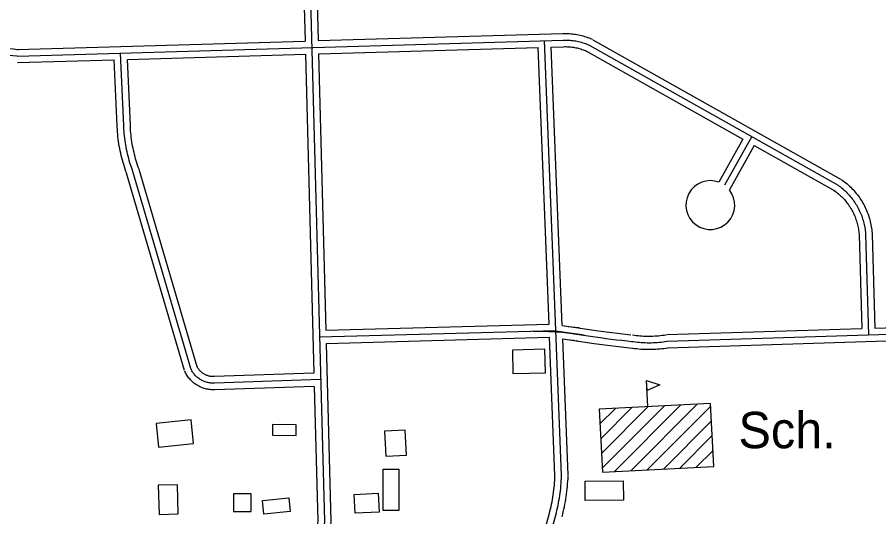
# Model space of a CAD drawing. Extents: x 3313442 to 3351311, y 721974 to 747360.
# Drawn here: x 3345646 to 3347612, y 728353 to 729492 of the extents above; entities that cross this region are included whole.
import ezdxf

# ---------------------------------------------------------------- set-up
doc = ezdxf.new("R2010")
doc.units = 0
for name, color, linetype in [('V-BLDG-IDEN', 7, 'Continuous'), ('V-BLDG-OTLN', 7, 'Continuous'), ('V-ROAD-CNTR', 7, 'Continuous')]:
    doc.layers.add(name, color=color, linetype=linetype)

msp = doc.modelspace()

# ---------------------------------------------------------------- linework, layer by layer
at = {"layer": 'V-BLDG-OTLN'}
for p, q in [((3347085.3, 728603.8), (3347082.2, 728663.7)), ((3346975.8, 728564.3), (3347011.4, 728599.9)), ((3346977.6, 728530.7), (3347048.7, 728601.8)), ((3346979.4, 728497.2), (3347086, 728603.8)), ((3346981.1, 728463.6), (3347123.3, 728605.8)), ((3347008.6, 728455.7), (3347160.6, 728607.7)), ((3347045.9, 728457.7), (3347197.9, 728609.7)), ((3347083.2, 728459.6), (3347228.5, 728604.9)), ((3347120.6, 728461.6), (3347230.3, 728571.3)), ((3347157.9, 728463.5), (3347232, 728537.7)), ((3347195.2, 728465.5), (3347233.8, 728504.1))]:
    msp.add_line(p, q, dxfattribs=at)
for points in [[(3346777.2, 728679.3), (3346851.3, 728681.1), (3346849.9, 728734.7), (3346775.9, 728732.9)], [(3347082.2, 728663.7), (3347112.7, 728653.7), (3347083.4, 728640.6)], [(3346974.1, 728597.9), (3346981.6, 728454.3), (3347235.7, 728467.6), (3347228.2, 728611.3)], [(3345963, 728565.2), (3345968.5, 728511.6), (3346048.5, 728519.8), (3346043, 728573.4)], [(3346228.8, 728563.2), (3346228.6, 728538.4), (3346282.3, 728537.8), (3346282.5, 728562.7)], [(3346486.8, 728490.5), (3346534.1, 728492.8), (3346531.4, 728550.1), (3346484, 728547.9)], [(3346516.7, 728367.1), (3346480.8, 728367.2), (3346481.1, 728461.4), (3346516.9, 728461.3)], [(3346011.6, 728425.8), (3345967.7, 728424.6), (3345969.6, 728358.1), (3346013.4, 728359.2)], [(3346942.1, 728389.6), (3346941.6, 728433.8), (3347028.6, 728434.8), (3347029.1, 728390.6)], [(3346139.5, 728364.9), (3346179.5, 728364.7), (3346179.6, 728404.7), (3346139.6, 728404.9)], [(3346469.6, 728406.2), (3346471.6, 728363.4), (3346417, 728360.8), (3346414.9, 728403.6)], [(3346209, 728358.3), (3346205.8, 728389.6), (3346265.7, 728395.8), (3346268.9, 728364.4)]]:
    msp.add_lwpolyline(points, close=True, dxfattribs=at)
at = {"layer": 'V-ROAD-CNTR'}
for points in [[(3346296.4, 729672), (3346302.7, 729437.7)], [(3346311.4, 729672.4), (3346346.9, 728342.7), (3346340.7, 728280.9)], [(3346326.4, 729672.8), (3346332.6, 729438.6)], [(3345646.4, 729403.6), (3346891.7, 729439.9)], [(3346332.6, 729438.6), (3346891.3, 729454.9)], [(3346888.1, 728447.5), (3346849.1, 729438.6)], [(3346891.3, 729454.9), (3346894.7, 729455), (3346898.3, 729455), (3346901.9, 729454.9), (3346905.5, 729454.8), (3346909.1, 729454.5), (3346912.7, 729454.2), (3346916.2, 729453.8), (3346919.8, 729453.2), (3346923.3, 729452.6), (3346926.9, 729452), (3346930.4, 729451.2), (3346933.9, 729450.3), (3346937.4, 729449.4), (3346940.8, 729448.3), (3346944.2, 729447.2), (3346947.6, 729446), (3346951, 729444.7), (3346954.3, 729443.4), (3346957.6, 729441.9), (3346958.8, 729441.4)], [(3346891.7, 729439.9), (3346895, 729440), (3346898.2, 729440), (3346901.4, 729439.9), (3346904.6, 729439.8), (3346907.9, 729439.6), (3346911.1, 729439.3), (3346914.3, 729438.9), (3346917.5, 729438.4), (3346920.7, 729437.9), (3346923.8, 729437.3), (3346927, 729436.6), (3346930.1, 729435.8), (3346933.2, 729434.9), (3346936.3, 729434), (3346939.4, 729433), (3346942.4, 729431.9), (3346945.5, 729430.8), (3346948.4, 729429.6), (3346951.4, 729428.3), (3346952.5, 729427.7)], [(3346959.8, 729440.8), (3347526.3, 729122.1)], [(3345523.7, 729423.2), (3345532.9, 729421.3), (3345542.2, 729419.4), (3345551.5, 729417.6), (3345560.7, 729415.8), (3345570.1, 729414.2), (3345579.4, 729412.6), (3345588.7, 729411.1), (3345598, 729409.6), (3345607.4, 729408.3), (3345616.8, 729407), (3345626.1, 729405.8), (3345635.5, 729404.7), (3345644.9, 729403.7), (3345646.4, 729403.6)], [(3345526.8, 729437.9), (3345536, 729435.9), (3345545.1, 729434.1), (3345554.3, 729432.3), (3345563.4, 729430.6), (3345572.6, 729428.9), (3345581.8, 729427.4), (3345591, 729425.9), (3345600.2, 729424.5), (3345609.5, 729423.2), (3345618.7, 729421.9), (3345628, 729420.7), (3345637.2, 729419.6), (3345646.5, 729418.6), (3345647.9, 729418.5)], [(3345645.9, 729418.6), (3346302.7, 729437.7)], [(3346333.4, 729408.6), (3346834.7, 729423.2)], [(3346859.5, 728792.1), (3346834.7, 729423.2)], [(3346864.7, 729424.1), (3346892.2, 729424.9)], [(3346889.6, 728789.2), (3346864.7, 729424.1)], [(3346892.2, 729424.9), (3346895.2, 729425), (3346898.1, 729425), (3346901, 729424.9), (3346903.8, 729424.8), (3346906.7, 729424.6), (3346909.5, 729424.3), (3346912.3, 729424), (3346915.2, 729423.6), (3346918, 729423.1), (3346920.8, 729422.6), (3346923.6, 729422), (3346926.3, 729421.3), (3346929.1, 729420.5), (3346931.8, 729419.7), (3346934.6, 729418.8), (3346937.2, 729417.9), (3346939.9, 729416.8), (3346942.6, 729415.8), (3346945.2, 729414.6), (3346946.2, 729414.1)], [(3346952.5, 729427.7), (3347519, 729109)], [(3345889, 729245), (3345881.6, 729410.4)], [(3345897.3, 729395.9), (3346303.5, 729407.7)], [(3346303.5, 729407.7), (3346322.9, 728680)], [(3346333.4, 729408.6), (3346350.3, 728778.2)], [(3346945.1, 729414.7), (3347301.7, 729214)], [(3345646.8, 729388.6), (3345867.3, 729395)], [(3345874, 729244.4), (3345867.3, 729395)], [(3345904, 729245.7), (3345897.3, 729395.9)], [(3345895.7, 729135.3), (3345893.9, 729140.3), (3345892.1, 729145.4), (3345890.4, 729150.6), (3345888.8, 729155.8), (3345887.3, 729161), (3345885.8, 729166.3), (3345884.5, 729171.5), (3345883.2, 729176.8), (3345882, 729182.1), (3345880.8, 729187.4), (3345879.8, 729192.8), (3345878.8, 729198.1), (3345878, 729203.5), (3345877.2, 729208.9), (3345876.4, 729214.3), (3345875.8, 729219.7), (3345875.3, 729225.1), (3345874.8, 729230.5), (3345874.4, 729236), (3345874.1, 729241.4), (3345874, 729244.4)], [(3345909.8, 729140.3), (3345908, 729145.2), (3345906.3, 729150.2), (3345904.7, 729155.1), (3345903.2, 729160.1), (3345901.7, 729165.1), (3345900.3, 729170.1), (3345899, 729175.2), (3345897.8, 729180.2), (3345896.6, 729185.3), (3345895.5, 729190.4), (3345894.5, 729195.5), (3345893.6, 729200.7), (3345892.8, 729205.8), (3345892, 729211), (3345891.3, 729216.1), (3345890.7, 729221.3), (3345890.2, 729226.5), (3345889.8, 729231.7), (3345889.4, 729236.9), (3345889.1, 729242.1), (3345889, 729245)], [(3345923.9, 729145.4), (3345922.2, 729150.2), (3345920.5, 729154.9), (3345919, 729159.7), (3345917.5, 729164.4), (3345916.1, 729169.2), (3345914.8, 729174), (3345913.5, 729178.8), (3345912.4, 729183.7), (3345911.3, 729188.5), (3345910.2, 729193.4), (3345909.3, 729198.3), (3345908.4, 729203.2), (3345907.6, 729208.1), (3345906.9, 729213), (3345906.2, 729218), (3345905.6, 729222.9), (3345905.1, 729227.9), (3345904.7, 729232.9), (3345904.4, 729237.8), (3345904.1, 729242.8), (3345904, 729245.7)], [(3347301.7, 729214), (3347247, 729115.8)], [(3347322.1, 729219.8), (3347260.3, 729108.7)], [(3347327.9, 729199.3), (3347271.5, 729098)], [(3347327.9, 729199.3), (3347511.6, 729095.9)], [(3346056.3, 728695), (3345924.2, 729144.6)], [(3346027.6, 728686.5), (3345895.4, 729136.1)], [(3346041.9, 728690.7), (3345909.8, 729140.3)], [(3347519, 729109), (3347521.8, 729107), (3347524.5, 729104.9), (3347527.2, 729102.8), (3347529.9, 729100.5), (3347532.5, 729098.3), (3347535, 729095.9), (3347537.5, 729093.5), (3347540, 729091.1), (3347542.4, 729088.6), (3347544.7, 729086), (3347546.9, 729083.4), (3347549.1, 729080.8), (3347551.3, 729078), (3347553.4, 729075.3), (3347555.4, 729072.5), (3347557.3, 729069.6), (3347559.2, 729066.7), (3347561, 729063.8), (3347562.8, 729060.8), (3347564.4, 729057.8), (3347566, 729054.7), (3347567.6, 729051.6), (3347569, 729048.5), (3347570.4, 729045.3), (3347571.7, 729042.1), (3347573, 729038.9), (3347574.1, 729035.6), (3347575.2, 729032.4), (3347576.2, 729029.1), (3347577.2, 729025.7), (3347578, 729022.4), (3347578.8, 729019), (3347579.5, 729015.6), (3347580.1, 729012.2), (3347580.7, 729008.8), (3347581.2, 729005.4), (3347581.5, 729002), (3347581.8, 728998.5), (3347582, 728996.4)], [(3347527.8, 729121.2), (3347530.7, 729119), (3347533.7, 729116.8), (3347536.7, 729114.4), (3347539.6, 729112), (3347542.5, 729109.5), (3347545.3, 729106.9), (3347548, 729104.3), (3347550.7, 729101.6), (3347553.3, 729098.8), (3347555.9, 729096), (3347558.4, 729093.1), (3347560.8, 729090.2), (3347563.2, 729087.2), (3347565.5, 729084.2), (3347567.7, 729081.1), (3347569.8, 729077.9), (3347571.9, 729074.7), (3347573.9, 729071.5), (3347575.8, 729068.2), (3347577.6, 729064.9), (3347579.4, 729061.5), (3347581.1, 729058.1), (3347582.7, 729054.7), (3347584.2, 729051.2), (3347585.7, 729047.7), (3347587, 729044.1), (3347588.3, 729040.5), (3347589.5, 729036.9), (3347590.6, 729033.3), (3347591.7, 729029.6), (3347592.6, 729025.9), (3347593.5, 729022.2), (3347594.2, 729018.5), (3347594.9, 729014.8), (3347595.5, 729011), (3347596, 729007.3), (3347596.5, 729003.5), (3347596.8, 728999.7), (3347597, 728997.5)], [(3347510.2, 729096.8), (3347512.9, 729094.9), (3347515.3, 729093), (3347517.8, 729091.1), (3347520.2, 729089.1), (3347522.5, 729087.1), (3347524.8, 729085), (3347527, 729082.8), (3347529.2, 729080.6), (3347531.4, 729078.4), (3347533.5, 729076.1), (3347535.5, 729073.7), (3347537.5, 729071.3), (3347539.4, 729068.9), (3347541.3, 729066.4), (3347543.1, 729063.9), (3347544.8, 729061.3), (3347546.5, 729058.7), (3347548.2, 729056.1), (3347549.7, 729053.4), (3347551.2, 729050.7), (3347552.7, 729047.9), (3347554, 729045.1), (3347555.4, 729042.3), (3347556.6, 729039.5), (3347557.8, 729036.6), (3347558.9, 729033.7), (3347560, 729030.8), (3347560.9, 729027.8), (3347561.8, 729024.8), (3347562.7, 729021.8), (3347563.5, 729018.8), (3347564.2, 729015.8), (3347564.8, 729012.8), (3347565.4, 729009.7), (3347565.8, 729006.6), (3347566.3, 729003.5), (3347566.6, 729000.5), (3347566.9, 728997.3), (3347567, 728995.4)], [(3347567, 728996), (3347573, 728782)], [(3347582, 728996.4), (3347588.5, 728767.5)], [(3347597, 728996.8), (3347603, 728783)], [(3346350.3, 728778.2), (3346859.5, 728792.1)], [(3347603, 728783), (3348143.7, 728800)], [(3346335.7, 728762.8), (3346875.1, 728777.6)], [(3346822.6, 728776.1), (3346829.9, 728776.1), (3346837.2, 728776.1), (3346844.5, 728775.9), (3346851.7, 728775.7), (3346859, 728775.4), (3346866.3, 728775.1), (3346873.6, 728774.6), (3346880.8, 728774.1), (3346888.1, 728773.4), (3346895.3, 728772.8), (3346902.6, 728772), (3346909.8, 728771.1), (3346917.1, 728770.2), (3346924.3, 728769.2), (3346927.8, 728768.6)], [(3346927.8, 728768.6), (3346940, 728766.7), (3346875.1, 728776.2), (3346964.5, 728763), (3346976.8, 728761.2), (3346989, 728759.6), (3347001.3, 728758), (3347013.6, 728756.5), (3347025.9, 728755.1), (3347038.2, 728753.7), (3347047.7, 728752.7)], [(3346889.6, 728789.2), (3346966.7, 728777.8), (3346978.8, 728776.1), (3346991, 728774.4), (3347003.2, 728772.9), (3347015.4, 728771.4), (3347027.6, 728770), (3347039.8, 728768.6), (3347046.4, 728768)], [(3346903.2, 728787), (3346904.3, 728786.9), (3346911.7, 728786), (3346919.1, 728785.1), (3346926.4, 728784), (3346930, 728783.5)], [(3347128.6, 728768.1), (3347573, 728782)], [(3347129, 728753.1), (3348144.1, 728785)], [(3346351.1, 728748.2), (3346860.7, 728762.2)], [(3346873.1, 728446.9), (3346860.7, 728762.2)], [(3346890.8, 728758.7), (3346962.4, 728748.1), (3346974.7, 728746.4), (3346987.1, 728744.7), (3346999.4, 728743.1), (3347011.8, 728741.6), (3347024.2, 728740.2), (3347036.6, 728738.8), (3347048.9, 728737.5)], [(3346903, 728448.1), (3346890.8, 728758.7)], [(3346905.9, 728756.5), (3346908, 728756.2), (3346915.1, 728755.3), (3346922.1, 728754.3), (3346925.6, 728753.8)], [(3347047.7, 728752.7), (3347052.1, 728752.1), (3347056.6, 728751.5), (3347061.1, 728751), (3347065.6, 728750.6), (3347070.1, 728750.2), (3347074.6, 728750), (3347079.1, 728749.8), (3347083.6, 728749.7), (3347088.1, 728749.6), (3347092.7, 728749.7), (3347097.2, 728749.8), (3347101.7, 728750.1), (3347106.2, 728750.3), (3347110.7, 728750.7), (3347115.2, 728751.2), (3347119.7, 728751.7), (3347124.1, 728752.3), (3347128.6, 728753), (3347129, 728753.1)], [(3347049.9, 728767.6), (3347054.2, 728766.9), (3347058.4, 728766.4), (3347062.6, 728765.9), (3347066.9, 728765.5), (3347071.1, 728765.2), (3347075.4, 728764.9), (3347079.6, 728764.8), (3347083.8, 728764.7), (3347088.1, 728764.6), (3347092.3, 728764.7), (3347096.6, 728764.8), (3347100.8, 728765), (3347105.1, 728765.3), (3347109.3, 728765.7), (3347113.5, 728766.1), (3347117.8, 728766.6), (3347122, 728767.2), (3347126.2, 728767.8), (3347126.6, 728767.9)], [(3347129.5, 728738.1), (3347891.8, 728762)], [(3346351.1, 728748.2), (3346361.9, 728342.2), (3346355.6, 728279.4)], [(3347045.5, 728737.9), (3347050.1, 728737.2), (3347054.8, 728736.6), (3347059.6, 728736.1), (3347064.3, 728735.6), (3347069.1, 728735.3), (3347073.9, 728735), (3347078.6, 728734.8), (3347083.4, 728734.7), (3347088.2, 728734.6), (3347093, 728734.7), (3347097.8, 728734.8), (3347102.5, 728735.1), (3347107.3, 728735.4), (3347112.1, 728735.8), (3347116.8, 728736.3), (3347121.6, 728736.8), (3347126.3, 728737.5), (3347131, 728738.2), (3347131.5, 728738.3)], [(3346095.6, 728672.3), (3346093.7, 728672.3), (3346092.2, 728672.3), (3346090.6, 728672.4), (3346089.1, 728672.5), (3346087.5, 728672.7), (3346086, 728672.9), (3346084.5, 728673.2), (3346083, 728673.6), (3346081.5, 728674), (3346080, 728674.5), (3346078.5, 728675), (3346077.1, 728675.6), (3346075.7, 728676.3), (3346074.3, 728677), (3346072.9, 728677.7), (3346071.6, 728678.5), (3346070.3, 728679.4), (3346069, 728680.3), (3346067.7, 728681.2), (3346066.5, 728682.2), (3346065.4, 728683.2), (3346064.3, 728684.3), (3346063.2, 728685.4), (3346062.1, 728686.6), (3346061.1, 728687.8), (3346060.2, 728689), (3346059.3, 728690.3), (3346058.4, 728691.6), (3346057.6, 728692.9), (3346056.9, 728694.3), (3346056.2, 728695.7), (3346055.6, 728697)], [(3346096.4, 728642.3), (3346094, 728642.3), (3346091.3, 728642.3), (3346088.6, 728642.4), (3346085.9, 728642.7), (3346083.2, 728643), (3346080.6, 728643.4), (3346078, 728644), (3346075.3, 728644.6), (3346072.8, 728645.3), (3346070.2, 728646.1), (3346067.7, 728647.1), (3346065.2, 728648.1), (3346062.7, 728649.2), (3346060.3, 728650.4), (3346058, 728651.7), (3346055.7, 728653.1), (3346053.4, 728654.5), (3346051.2, 728656.1), (3346049.1, 728657.7), (3346047, 728659.4), (3346045, 728661.2), (3346043.1, 728663.1), (3346041.2, 728665), (3346039.4, 728667), (3346037.7, 728669.1), (3346036.1, 728671.2), (3346034.5, 728673.4), (3346033, 728675.7), (3346031.6, 728678), (3346030.3, 728680.3), (3346029.1, 728682.7), (3346028.3, 728684.4)], [(3346096, 728657.3), (3346093.8, 728657.3), (3346091.7, 728657.3), (3346089.6, 728657.4), (3346087.5, 728657.6), (3346085.4, 728657.8), (3346083.3, 728658.2), (3346081.2, 728658.6), (3346079.1, 728659.1), (3346077.1, 728659.7), (3346075.1, 728660.3), (3346073.1, 728661.1), (3346071.1, 728661.9), (3346069.2, 728662.7), (3346067.3, 728663.7), (3346065.4, 728664.7), (3346063.6, 728665.8), (3346061.8, 728667), (3346060.1, 728668.2), (3346058.4, 728669.5), (3346056.8, 728670.8), (3346055.2, 728672.2), (3346053.7, 728673.7), (3346052.2, 728675.2), (3346050.8, 728676.8), (3346049.4, 728678.4), (3346048.1, 728680.1), (3346046.9, 728681.9), (3346045.7, 728683.6), (3346044.6, 728685.4), (3346043.6, 728687.3), (3346042.7, 728689.2), (3346041.9, 728690.7)], [(3346322.9, 728680), (3346095.5, 728672.3)], [(3346338.3, 728665.5), (3346096, 728657.3)], [(3346323.7, 728650), (3346096.5, 728642.3)], [(3346323.7, 728650), (3346331.8, 728343.3), (3346325.7, 728282.4)], [(3346860.3, 728360.3), (3346861.7, 728365.7), (3346862.9, 728371), (3346864.2, 728376.3), (3346865.3, 728381.6), (3346866.4, 728386.9), (3346867.3, 728392.3), (3346868.3, 728397.7), (3346869.1, 728403), (3346869.8, 728408.4), (3346870.5, 728413.8), (3346871.1, 728419.3), (3346871.7, 728424.7), (3346872.1, 728430.1), (3346872.5, 728435.5), (3346872.8, 728441), (3346873, 728446.5), (3346873.1, 728448)], [(3346874.8, 728356.5), (3346876.2, 728362), (3346877.5, 728367.5), (3346878.8, 728373), (3346880, 728378.6), (3346881.1, 728384.1), (3346882.1, 728389.7), (3346883.1, 728395.3), (3346883.9, 728400.9), (3346884.7, 728406.5), (3346885.4, 728412.1), (3346886.1, 728417.7), (3346886.6, 728423.3), (3346887.1, 728429), (3346887.5, 728434.6), (3346887.8, 728440.3), (3346888, 728445.9), (3346888.1, 728447.5)], [(3346889.3, 728352.8), (3346890.8, 728358.4), (3346892.1, 728364.1), (3346893.4, 728369.8), (3346894.7, 728375.5), (3346895.8, 728381.3), (3346896.9, 728387.1), (3346897.9, 728392.9), (3346898.8, 728398.7), (3346899.6, 728404.5), (3346900.3, 728410.3), (3346901, 728416.1), (3346901.5, 728422), (3346902, 728427.8), (3346902.4, 728433.7), (3346902.8, 728439.5), (3346903, 728445.4), (3346903.1, 728447.1)], [(3346755.8, 727980.1), (3346860.3, 728360.5)], [(3346770.3, 727976.2), (3346874.8, 728356.5)]]:
    msp.add_lwpolyline(points, dxfattribs=at)
msp.add_arc((3347227.7, 729063.6), 55.7, 69.719, 38.2116, dxfattribs=at)

# ---------------------------------------------------------------- texts
at = {"layer": 'V-BLDG-IDEN'}
msp.add_text('Sch.', height=83, dxfattribs=at).set_placement((3347291.8, 728509))

doc.saveas('drawing.dxf')
